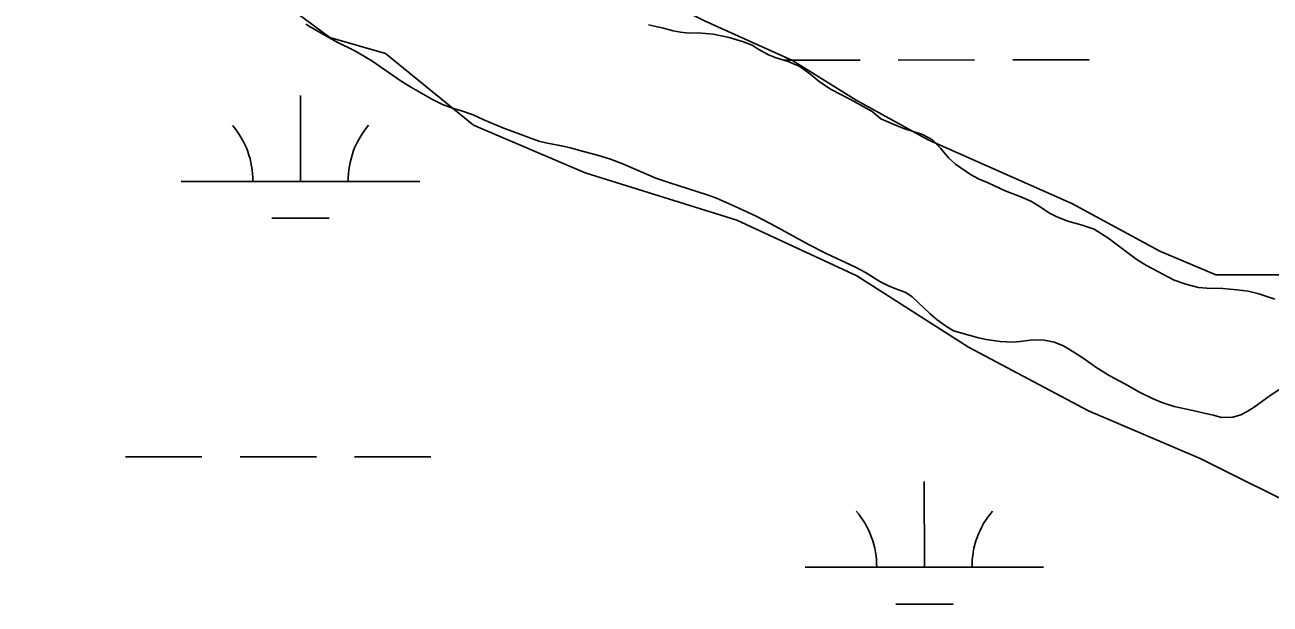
# Model space of a CAD drawing. Extents: x 3279314 to 3317160, y 734079 to 759431.
# Drawn here: x 3307143 to 3307665, y 757129 to 757371 of the extents above; entities that cross this region are included whole.
import ezdxf

# ---------------------------------------------------------------- set-up
doc = ezdxf.new("R2010")
doc.units = 0
for name, color, linetype in [('V-SITE-VEGE', 7, 'Continuous'), ('V-TOPO-SHOR', 7, 'Continuous'), ('V-WETL-SWMP', 7, 'Continuous')]:
    doc.layers.add(name, color=color, linetype=linetype)

msp = doc.modelspace()

# ---------------------------------------------------------------- linework, layer by layer
at = {"layer": 'V-SITE-VEGE'}
for p, q in [((3307260.82, 757371.66), (3307263.39, 757370.09)), ((3307263.39, 757370.09), (3307273.71, 757364.22)), ((3307410.78, 757369.87), (3307404.48, 757371.3)), ((3307414.82, 757368.84), (3307410.78, 757369.87)), ((3307417.93, 757368.21), (3307414.82, 757368.84)), ((3307421.43, 757367.88), (3307417.93, 757368.21)), ((3307425.17, 757367.95), (3307421.43, 757367.88)), ((3307431.7, 757367.37), (3307425.17, 757367.95)), ((3307438.31, 757365.95), (3307431.7, 757367.37)), ((3307444.37, 757364.21), (3307438.31, 757365.95)), ((3307273.71, 757364.22), (3307281.48, 757360.38)), ((3307281.48, 757360.38), (3307288.54, 757356.22)), ((3307447.94, 757362.8), (3307444.37, 757364.21)), ((3307450.82, 757361), (3307447.94, 757362.8)), ((3307454.85, 757358.8), (3307450.82, 757361)), ((3307288.54, 757356.22), (3307300.88, 757347.69)), ((3307458.04, 757357.55), (3307454.85, 757358.8)), ((3307463.09, 757355.89), (3307458.04, 757357.55)), ((3307467.98, 757353.93), (3307463.09, 757355.89)), ((3307472.09, 757350.87), (3307467.98, 757353.93)), ((3307476.05, 757347.51), (3307472.09, 757350.87)), ((3307300.88, 757347.69), (3307305.22, 757345.03)), ((3307305.22, 757345.03), (3307313.92, 757340.09)), ((3307480.86, 757344.3), (3307476.05, 757347.51)), ((3307489.48, 757339.84), (3307480.86, 757344.3)), ((3307313.92, 757340.09), (3307318.11, 757337.97)), ((3307498.25, 757334.98), (3307489.48, 757339.84)), ((3307318.11, 757337.97), (3307322.38, 757336.4)), ((3307322.38, 757336.4), (3307326.58, 757335.14)), ((3307326.58, 757335.14), (3307331.09, 757333.57)), ((3307331.09, 757333.57), (3307335.51, 757331.53)), ((3307501.98, 757331.93), (3307498.25, 757334.98)), ((3307335.51, 757331.53), (3307343.44, 757328.15)), ((3307343.44, 757328.15), (3307358.51, 757322.57)), ((3307508.73, 757328.94), (3307501.98, 757331.93)), ((3307511.61, 757327.84), (3307508.73, 757328.94)), ((3307519.37, 757325.4), (3307511.61, 757327.84)), ((3307523.57, 757323.13), (3307519.37, 757325.4)), ((3307526.9, 757319.61), (3307523.57, 757323.13)), ((3307358.51, 757322.57), (3307361.54, 757321.85)), ((3307361.54, 757321.85), (3307367.99, 757320.58)), ((3307367.99, 757320.58), (3307371.88, 757319.71)), ((3307371.88, 757319.71), (3307375.14, 757318.77)), ((3307375.14, 757318.77), (3307383.15, 757316.71)), ((3307530.23, 757315.55), (3307526.9, 757319.61)), ((3307383.15, 757316.71), (3307388.67, 757314.98)), ((3307388.67, 757314.98), (3307394.03, 757312.93)), ((3307394.03, 757312.93), (3307407.62, 757307.12)), ((3307533.18, 757312.98), (3307530.23, 757315.55)), ((3307539.54, 757308.59), (3307533.18, 757312.98)), ((3307543.19, 757306.63), (3307539.54, 757308.59)), ((3307407.62, 757307.12), (3307413.45, 757305.08)), ((3307413.45, 757305.08), (3307429.15, 757300.11)), ((3307546.92, 757305.14), (3307543.19, 757306.63)), ((3307553.99, 757301.77), (3307546.92, 757305.14)), ((3307429.15, 757300.11), (3307433.11, 757298.62)), ((3307433.11, 757298.62), (3307440.56, 757295.32)), ((3307560.59, 757299.18), (3307553.99, 757301.77)), ((3307564.78, 757297.37), (3307560.59, 757299.18)), ((3307568.67, 757295.1), (3307564.78, 757297.37)), ((3307440.56, 757295.32), (3307449.65, 757291.08)), ((3307572.62, 757292.44), (3307568.67, 757295.1)), ((3307575.73, 757290.87), (3307572.62, 757292.44)), ((3307449.65, 757291.08), (3307457.96, 757286.85)), ((3307457.96, 757286.85), (3307460.75, 757285.2)), ((3307580.39, 757289.06), (3307575.73, 757290.87)), ((3307586.38, 757287.4), (3307580.39, 757289.06)), ((3307591.35, 757285.67), (3307586.38, 757287.4)), ((3307460.75, 757285.2), (3307471.86, 757279.09)), ((3307597.09, 757282.07), (3307591.35, 757285.67)), ((3307603.22, 757277.38), (3307597.09, 757282.07)), ((3307471.86, 757279.09), (3307479, 757275.48)), ((3307609.35, 757272.84), (3307603.22, 757277.38)), ((3307479, 757275.48), (3307491.27, 757269.76)), ((3307613.31, 757270.41), (3307609.35, 757272.84)), ((3307491.27, 757269.76), (3307495.46, 757267.48)), ((3307495.46, 757267.48), (3307501.52, 757263.73)), ((3307624.95, 757264.3), (3307613.31, 757270.41)), ((3307501.52, 757263.73), (3307505.48, 757261.84)), ((3307505.48, 757261.84), (3307509.36, 757260.27)), ((3307509.36, 757260.27), (3307512.4, 757259.17)), ((3307629.77, 757262.57), (3307624.95, 757264.3)), ((3307635.06, 757261.3), (3307629.77, 757262.57)), ((3307638.63, 757260.9), (3307635.06, 757261.3)), ((3307645.25, 757260.79), (3307638.63, 757260.9)), ((3307651.23, 757260.22), (3307645.25, 757260.79)), ((3307655.9, 757259.66), (3307651.23, 757260.22)), ((3307512.4, 757259.17), (3307515.03, 757257.37)), ((3307515.03, 757257.37), (3307522.63, 757250.18)), ((3307660.33, 757258.63), (3307655.9, 757259.66)), ((3307667.17, 757256.35), (3307660.33, 757258.63)), ((3307522.63, 757250.18), (3307525.58, 757247.68)), ((3307525.58, 757247.68), (3307529.07, 757245.18)), ((3307529.07, 757245.18), (3307532.4, 757243.06)), ((3307532.4, 757243.06), (3307542.9, 757240.14)), ((3307542.9, 757240.14), (3307546.08, 757239.43)), ((3307546.08, 757239.43), (3307551.92, 757238.55)), ((3307551.92, 757238.55), (3307557.21, 757238.3)), ((3307557.21, 757238.3), (3307560.4, 757238.59)), ((3307560.4, 757238.59), (3307565.69, 757239.27)), ((3307565.69, 757239.27), (3307570.36, 757239.18)), ((3307570.36, 757239.18), (3307574.64, 757238.38)), ((3307574.64, 757238.38), (3307578.44, 757236.81)), ((3307578.44, 757236.81), (3307583.95, 757233.44)), ((3307583.95, 757233.44), (3307587.14, 757231.33)), ((3307587.14, 757231.33), (3307592.1, 757227.81)), ((3307592.1, 757227.81), (3307597.69, 757224.36)), ((3307597.69, 757224.36), (3307604.21, 757220.92)), ((3307604.21, 757220.92), (3307610.42, 757217.39)), ((3307665.11, 757216.01), (3307669.25, 757218.56)), ((3307610.42, 757217.39), (3307616.09, 757214.57)), ((3307616.09, 757214.57), (3307620.21, 757212.84)), ((3307658.4, 757211.13), (3307665.11, 757216.01)), ((3307620.21, 757212.84), (3307624.87, 757211.34)), ((3307624.87, 757211.34), (3307633.96, 757209.44)), ((3307633.96, 757209.44), (3307638.01, 757208.41)), ((3307638.01, 757208.41), (3307641.43, 757207.7)), ((3307652.87, 757207.81), (3307655.52, 757209.28)), ((3307655.52, 757209.28), (3307658.4, 757211.13)), ((3307641.43, 757207.7), (3307644.77, 757206.75)), ((3307644.77, 757206.75), (3307649.52, 757206.89)), ((3307649.52, 757206.89), (3307652.87, 757207.81))]:
    msp.add_line(p, q, dxfattribs=at)
at = {"layer": 'V-TOPO-SHOR'}
for points in [[(3307143.12, 757656.6), (3307150, 757573.01), (3307156.81, 757522.87), (3307170.26, 757492.8), (3307193.74, 757459.41), (3307213.9, 757422.68), (3307244.08, 757385.96), (3307270.88, 757365.96), (3307294.31, 757359.33), (3307331.16, 757329.31), (3307378.03, 757309.36), (3307441.61, 757289.44), (3307491.83, 757266.15), (3307538.72, 757236.17), (3307588.94, 757209.53), (3307635.81, 757189.58), (3307682.68, 757166.28), (3307716.99, 757144.56)], [(3307672.41, 757266.58), (3307642.32, 757266.51), (3307618.88, 757276.49), (3307582.05, 757296.46), (3307521.79, 757323.08), (3307491.66, 757339.72), (3307464.86, 757356.38), (3307428.04, 757373.02), (3307421.34, 757376.35), (3307371.15, 757389.6), (3307344.37, 757399.57), (3307320.94, 757409.55), (3307310.88, 757419.56), (3307250.59, 757462.89), (3307230.38, 757523.04), (3307223.59, 757566.5), (3307223.51, 757599.94), (3307226.73, 757653.45)]]:
    msp.add_lwpolyline(points, dxfattribs=at)
at = {"layer": 'V-WETL-SWMP'}
for p, q in [((3307263.39, 757370.09), (3307260.82, 757371.66)), ((3307263.39, 757370.09), (3307260.82, 757371.66)), ((3307273.71, 757364.22), (3307263.39, 757370.09)), ((3307273.71, 757364.22), (3307263.39, 757370.09)), ((3307404.48, 757371.29), (3307410.78, 757369.87)), ((3307404.48, 757371.29), (3307410.78, 757369.87)), ((3307410.78, 757369.87), (3307414.82, 757368.84)), ((3307410.78, 757369.87), (3307414.82, 757368.84)), ((3307414.82, 757368.84), (3307417.93, 757368.21)), ((3307414.82, 757368.84), (3307417.93, 757368.21)), ((3307417.93, 757368.21), (3307421.43, 757367.88)), ((3307417.93, 757368.21), (3307421.43, 757367.88)), ((3307421.43, 757367.88), (3307425.17, 757367.95)), ((3307421.43, 757367.88), (3307425.17, 757367.95)), ((3307425.17, 757367.95), (3307431.7, 757367.37)), ((3307425.17, 757367.95), (3307431.7, 757367.37)), ((3307431.7, 757367.37), (3307438.31, 757365.95)), ((3307431.7, 757367.37), (3307438.31, 757365.95)), ((3307438.31, 757365.95), (3307444.37, 757364.21)), ((3307438.31, 757365.95), (3307444.37, 757364.21)), ((3307281.48, 757360.37), (3307273.71, 757364.22)), ((3307281.48, 757360.37), (3307273.71, 757364.22)), ((3307285.82, 757357.87), (3307281.48, 757360.37)), ((3307285.82, 757357.87), (3307281.48, 757360.37)), ((3307444.37, 757364.21), (3307447.94, 757362.8)), ((3307444.37, 757364.21), (3307447.94, 757362.8)), ((3307447.94, 757362.8), (3307450.82, 757361)), ((3307447.94, 757362.8), (3307450.82, 757361)), ((3307450.82, 757361), (3307454.85, 757358.8)), ((3307450.82, 757361), (3307454.85, 757358.8)), ((3307288.54, 757356.22), (3307285.82, 757357.87)), ((3307288.54, 757356.22), (3307285.82, 757357.87)), ((3307300.88, 757347.69), (3307288.54, 757356.22)), ((3307300.88, 757347.69), (3307288.54, 757356.22)), ((3307454.85, 757358.8), (3307458.04, 757357.54)), ((3307454.85, 757358.8), (3307458.04, 757357.54)), ((3307458.04, 757357.54), (3307463.09, 757355.89)), ((3307458.04, 757357.54), (3307463.09, 757355.89)), ((3307461.23, 757356.55), (3307493.23, 757356.57)), ((3307463.09, 757355.89), (3307467.98, 757353.93)), ((3307463.09, 757355.89), (3307467.98, 757353.93)), ((3307509.23, 757356.58), (3307541.23, 757356.59)), ((3307557.23, 757356.6), (3307589.23, 757356.62)), ((3307467.98, 757353.93), (3307472.09, 757350.88)), ((3307467.98, 757353.93), (3307472.09, 757350.88)), ((3307472.09, 757350.88), (3307476.05, 757347.51)), ((3307472.09, 757350.88), (3307476.05, 757347.51)), ((3307305.22, 757345.03), (3307300.88, 757347.69)), ((3307305.22, 757345.03), (3307300.88, 757347.69)), ((3307313.92, 757340.09), (3307305.22, 757345.03)), ((3307313.92, 757340.09), (3307305.22, 757345.03)), ((3307476.05, 757347.51), (3307480.86, 757344.31)), ((3307476.05, 757347.51), (3307480.86, 757344.31)), ((3307480.86, 757344.31), (3307489.48, 757339.84)), ((3307480.86, 757344.31), (3307489.48, 757339.84)), ((3307258.66, 757305.71), (3307258.65, 757341.71)), ((3307318.11, 757337.98), (3307313.92, 757340.09)), ((3307318.11, 757337.98), (3307313.92, 757340.09)), ((3307489.48, 757339.84), (3307498.25, 757334.98)), ((3307489.48, 757339.84), (3307498.25, 757334.98)), ((3307322.39, 757336.4), (3307318.11, 757337.98)), ((3307322.39, 757336.4), (3307318.11, 757337.98)), ((3307326.58, 757335.14), (3307322.39, 757336.4)), ((3307326.58, 757335.14), (3307322.39, 757336.4)), ((3307331.09, 757333.57), (3307326.58, 757335.14)), ((3307331.09, 757333.57), (3307326.58, 757335.14)), ((3307335.52, 757331.53), (3307331.09, 757333.57)), ((3307335.52, 757331.53), (3307331.09, 757333.57)), ((3307498.25, 757334.98), (3307501.97, 757331.93)), ((3307498.25, 757334.98), (3307501.97, 757331.93)), ((3307343.44, 757328.15), (3307335.52, 757331.53)), ((3307343.44, 757328.15), (3307335.52, 757331.53)), ((3307358.51, 757322.57), (3307343.44, 757328.15)), ((3307358.51, 757322.57), (3307343.44, 757328.15)), ((3307501.97, 757331.93), (3307508.73, 757328.95)), ((3307501.97, 757331.93), (3307508.73, 757328.95)), ((3307508.73, 757328.95), (3307511.61, 757327.84)), ((3307508.73, 757328.95), (3307511.61, 757327.84)), ((3307511.61, 757327.84), (3307519.38, 757325.4)), ((3307511.61, 757327.84), (3307519.38, 757325.4)), ((3307519.38, 757325.4), (3307523.57, 757323.13)), ((3307519.38, 757325.4), (3307523.57, 757323.13)), ((3307523.57, 757323.13), (3307526.9, 757319.61)), ((3307523.57, 757323.13), (3307526.9, 757319.61)), ((3307361.54, 757321.85), (3307358.51, 757322.57)), ((3307361.54, 757321.85), (3307358.51, 757322.57)), ((3307368, 757320.58), (3307361.54, 757321.85)), ((3307368, 757320.58), (3307361.54, 757321.85)), ((3307371.88, 757319.71), (3307368, 757320.58)), ((3307371.88, 757319.71), (3307368, 757320.58)), ((3307375.15, 757318.77), (3307371.88, 757319.71)), ((3307375.15, 757318.77), (3307371.88, 757319.71)), ((3307383.15, 757316.71), (3307375.15, 757318.77)), ((3307383.15, 757316.71), (3307375.15, 757318.77)), ((3307526.9, 757319.61), (3307530.23, 757315.56)), ((3307526.9, 757319.61), (3307530.23, 757315.56)), ((3307388.67, 757314.98), (3307383.15, 757316.71)), ((3307388.67, 757314.98), (3307383.15, 757316.71)), ((3307394.03, 757312.93), (3307388.67, 757314.98)), ((3307394.03, 757312.93), (3307388.67, 757314.98)), ((3307407.62, 757307.12), (3307394.03, 757312.93)), ((3307407.62, 757307.12), (3307394.03, 757312.93)), ((3307530.23, 757315.56), (3307533.18, 757312.98)), ((3307530.23, 757315.56), (3307533.18, 757312.98)), ((3307533.18, 757312.98), (3307539.54, 757308.59)), ((3307533.18, 757312.98), (3307539.54, 757308.59)), ((3307539.54, 757308.59), (3307543.19, 757306.63)), ((3307539.54, 757308.59), (3307543.19, 757306.63)), ((3307208.66, 757305.68), (3307308.66, 757305.73)), ((3307413.45, 757305.08), (3307407.62, 757307.12)), ((3307413.45, 757305.08), (3307407.62, 757307.12)), ((3307429.15, 757300.11), (3307413.45, 757305.08)), ((3307429.15, 757300.11), (3307413.45, 757305.08)), ((3307543.19, 757306.63), (3307546.92, 757305.14)), ((3307543.19, 757306.63), (3307546.92, 757305.14)), ((3307546.92, 757305.14), (3307553.99, 757301.77)), ((3307546.92, 757305.14), (3307553.99, 757301.77)), ((3307433.11, 757298.62), (3307429.15, 757300.11)), ((3307433.11, 757298.62), (3307429.15, 757300.11)), ((3307440.57, 757295.32), (3307433.11, 757298.62)), ((3307440.57, 757295.32), (3307433.11, 757298.62)), ((3307553.99, 757301.77), (3307560.59, 757299.17)), ((3307553.99, 757301.77), (3307560.59, 757299.17)), ((3307560.59, 757299.17), (3307564.78, 757297.37)), ((3307560.59, 757299.17), (3307564.78, 757297.37)), ((3307564.78, 757297.37), (3307568.67, 757295.1)), ((3307564.78, 757297.37), (3307568.67, 757295.1)), ((3307449.65, 757291.08), (3307440.57, 757295.32)), ((3307449.65, 757291.08), (3307440.57, 757295.32)), ((3307568.67, 757295.1), (3307572.62, 757292.44)), ((3307568.67, 757295.1), (3307572.62, 757292.44)), ((3307572.62, 757292.44), (3307575.73, 757290.87)), ((3307572.62, 757292.44), (3307575.73, 757290.87)), ((3307246.67, 757290.27), (3307270.67, 757290.28)), ((3307457.96, 757286.85), (3307449.65, 757291.08)), ((3307457.96, 757286.85), (3307449.65, 757291.08)), ((3307460.76, 757285.2), (3307457.96, 757286.85)), ((3307460.76, 757285.2), (3307457.96, 757286.85)), ((3307575.73, 757290.87), (3307580.39, 757289.06)), ((3307575.73, 757290.87), (3307580.39, 757289.06)), ((3307580.39, 757289.06), (3307586.37, 757287.4)), ((3307580.39, 757289.06), (3307586.37, 757287.4)), ((3307586.37, 757287.4), (3307591.35, 757285.67)), ((3307586.37, 757287.4), (3307591.35, 757285.67)), ((3307471.86, 757279.09), (3307460.76, 757285.2)), ((3307471.86, 757279.09), (3307460.76, 757285.2)), ((3307591.35, 757285.67), (3307597.09, 757282.07)), ((3307591.35, 757285.67), (3307597.09, 757282.07)), ((3307597.09, 757282.07), (3307603.22, 757277.38)), ((3307597.09, 757282.07), (3307603.22, 757277.38)), ((3307479, 757275.48), (3307471.86, 757279.09)), ((3307479, 757275.48), (3307471.86, 757279.09)), ((3307603.22, 757277.38), (3307609.35, 757272.84)), ((3307603.22, 757277.38), (3307609.35, 757272.84)), ((3307491.27, 757269.76), (3307479, 757275.48)), ((3307491.27, 757269.76), (3307479, 757275.48)), ((3307609.35, 757272.84), (3307613.31, 757270.41)), ((3307609.35, 757272.84), (3307613.31, 757270.41)), ((3307495.47, 757267.48), (3307491.27, 757269.76)), ((3307495.47, 757267.48), (3307491.27, 757269.76)), ((3307501.52, 757263.73), (3307495.47, 757267.48)), ((3307501.52, 757263.73), (3307495.47, 757267.48)), ((3307613.31, 757270.41), (3307624.95, 757264.3)), ((3307613.31, 757270.41), (3307624.95, 757264.3)), ((3307505.48, 757261.84), (3307501.52, 757263.73)), ((3307505.48, 757261.84), (3307501.52, 757263.73)), ((3307509.37, 757260.27), (3307505.48, 757261.84)), ((3307509.37, 757260.27), (3307505.48, 757261.84)), ((3307512.4, 757259.17), (3307509.37, 757260.27)), ((3307512.4, 757259.17), (3307509.37, 757260.27)), ((3307624.95, 757264.3), (3307629.77, 757262.57)), ((3307624.95, 757264.3), (3307629.77, 757262.57)), ((3307629.77, 757262.57), (3307635.06, 757261.3)), ((3307629.77, 757262.57), (3307635.06, 757261.3)), ((3307635.06, 757261.3), (3307638.63, 757260.9)), ((3307635.06, 757261.3), (3307638.63, 757260.9)), ((3307638.63, 757260.9), (3307645.25, 757260.79)), ((3307638.63, 757260.9), (3307645.25, 757260.79)), ((3307645.25, 757260.79), (3307651.24, 757260.22)), ((3307645.25, 757260.79), (3307651.24, 757260.22)), ((3307651.24, 757260.22), (3307655.9, 757259.66)), ((3307651.24, 757260.22), (3307655.9, 757259.66)), ((3307515.03, 757257.37), (3307512.4, 757259.17)), ((3307515.03, 757257.37), (3307512.4, 757259.17)), ((3307522.63, 757250.18), (3307515.03, 757257.37)), ((3307522.63, 757250.18), (3307515.03, 757257.37)), ((3307655.9, 757259.66), (3307660.33, 757258.63)), ((3307655.9, 757259.66), (3307660.33, 757258.63)), ((3307660.33, 757258.63), (3307667.17, 757256.35)), ((3307660.33, 757258.63), (3307667.17, 757256.35)), ((3307525.58, 757247.68), (3307522.63, 757250.18)), ((3307525.58, 757247.68), (3307522.63, 757250.18)), ((3307529.07, 757245.18), (3307525.58, 757247.68)), ((3307529.07, 757245.18), (3307525.58, 757247.68)), ((3307532.41, 757243.06), (3307529.07, 757245.18)), ((3307532.41, 757243.06), (3307529.07, 757245.18)), ((3307542.9, 757240.14), (3307532.41, 757243.06)), ((3307542.9, 757240.14), (3307532.41, 757243.06)), ((3307546.09, 757239.43), (3307542.9, 757240.14)), ((3307546.09, 757239.43), (3307542.9, 757240.14)), ((3307551.92, 757238.55), (3307546.09, 757239.43)), ((3307551.92, 757238.55), (3307546.09, 757239.43)), ((3307557.21, 757238.3), (3307551.92, 757238.55)), ((3307557.21, 757238.3), (3307551.92, 757238.55)), ((3307560.4, 757238.59), (3307557.21, 757238.3)), ((3307560.4, 757238.59), (3307557.21, 757238.3)), ((3307565.69, 757239.27), (3307560.4, 757238.59)), ((3307565.69, 757239.27), (3307560.4, 757238.59)), ((3307570.36, 757239.18), (3307565.69, 757239.27)), ((3307570.36, 757239.18), (3307565.69, 757239.27)), ((3307574.64, 757238.38), (3307570.36, 757239.18)), ((3307574.64, 757238.38), (3307570.36, 757239.18)), ((3307578.44, 757236.81), (3307574.64, 757238.38)), ((3307578.44, 757236.81), (3307574.64, 757238.38)), ((3307583.95, 757233.44), (3307578.44, 757236.81)), ((3307583.95, 757233.44), (3307578.44, 757236.81)), ((3307587.14, 757231.33), (3307583.95, 757233.44)), ((3307587.14, 757231.33), (3307583.95, 757233.44)), ((3307592.1, 757227.81), (3307587.14, 757231.33)), ((3307592.1, 757227.81), (3307587.14, 757231.33)), ((3307597.69, 757224.36), (3307592.1, 757227.81)), ((3307597.69, 757224.36), (3307592.1, 757227.81)), ((3307604.21, 757220.92), (3307597.69, 757224.36)), ((3307604.21, 757220.92), (3307597.69, 757224.36)), ((3307610.42, 757217.39), (3307604.21, 757220.92)), ((3307610.42, 757217.39), (3307604.21, 757220.92)), ((3307669.25, 757218.56), (3307665.11, 757216.01)), ((3307669.25, 757218.56), (3307665.11, 757216.01)), ((3307616.09, 757214.57), (3307610.42, 757217.39)), ((3307616.09, 757214.57), (3307610.42, 757217.39)), ((3307620.21, 757212.84), (3307616.09, 757214.57)), ((3307620.21, 757212.84), (3307616.09, 757214.57)), ((3307665.11, 757216.01), (3307658.4, 757211.13)), ((3307665.11, 757216.01), (3307658.4, 757211.13)), ((3307624.87, 757211.34), (3307620.21, 757212.84)), ((3307624.87, 757211.34), (3307620.21, 757212.84)), ((3307633.97, 757209.44), (3307624.87, 757211.34)), ((3307633.97, 757209.44), (3307624.87, 757211.34)), ((3307638.01, 757208.41), (3307633.97, 757209.44)), ((3307638.01, 757208.41), (3307633.97, 757209.44)), ((3307641.43, 757207.7), (3307638.01, 757208.41)), ((3307641.43, 757207.7), (3307638.01, 757208.41)), ((3307655.52, 757209.28), (3307652.87, 757207.81)), ((3307655.52, 757209.28), (3307652.87, 757207.81)), ((3307658.4, 757211.13), (3307655.52, 757209.28)), ((3307658.4, 757211.13), (3307655.52, 757209.28)), ((3307644.77, 757206.75), (3307641.43, 757207.7)), ((3307644.77, 757206.75), (3307641.43, 757207.7)), ((3307649.52, 757206.89), (3307644.77, 757206.75)), ((3307649.52, 757206.89), (3307644.77, 757206.75)), ((3307652.87, 757207.81), (3307649.52, 757206.89)), ((3307652.87, 757207.81), (3307649.52, 757206.89)), ((3307185.32, 757190.24), (3307217.32, 757190.26)), ((3307233.32, 757190.26), (3307265.32, 757190.28)), ((3307281.32, 757190.29), (3307313.32, 757190.3)), ((3307520.18, 757143.98), (3307520.16, 757179.98)), ((3307470.18, 757143.95), (3307570.18, 757144.01)), ((3307508.19, 757128.54), (3307532.19, 757128.55))]:
    msp.add_line(p, q, dxfattribs=at)
for centre, start, end in [((3307203.42, 757306.16), 359.2573, 40.801), ((3307313.91, 757306.21), 139.2573, 180.801), ((3307464.94, 757144.43), 359.2573, 40.801), ((3307575.43, 757144.48), 139.2573, 180.801)]:
    msp.add_arc(centre, 35.25, start, end, dxfattribs=at)

doc.saveas('drawing.dxf')
